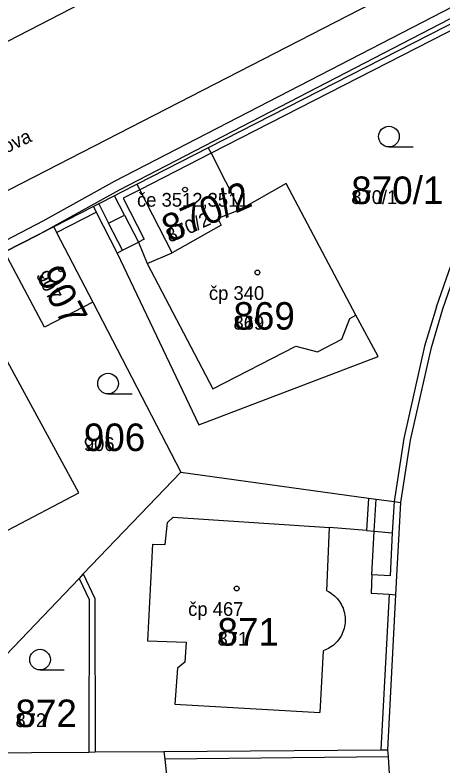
# Model space of a CAD drawing. Extents: x -763628 to -761565, y -976033 to -973833.
# Drawn here: x -762023.6 to -761992.5, y -974747.7 to -974693.2 of the extents above; entities that cross this region are included whole.
import ezdxf

# ---------------------------------------------------------------- set-up
doc = ezdxf.new("R2010")
doc.units = 0
for name, color, linetype in [('KN_cisla parcel 1000', 7, 'Continuous'), ('KN_cisla parcel 500', 7, 'Continuous'), ('KN_cisla popisna 500', 7, 'Continuous'), ('KN_hranice parcel', 7, 'Continuous'), ('KN_popisy', 7, 'Continuous'), ('KN_vecna bremena', 7, 'Continuous'), ('KN_vnitrni kresba parcel', 7, 'Continuous'), ('KN_znacky budov', 7, 'Continuous'), ('KN_znacky kultur', 7, 'Continuous')]:
    doc.layers.add(name, color=color, linetype=linetype)

msp = doc.modelspace()

# ---------------------------------------------------------------- linework, layer by layer
at = {"layer": 'KN_hranice parcel'}
for p, q in [((-761988.15, -974691.97), (-762009.51, -974702.88)), ((-762009.51, -974702.88), (-762014.68, -974705.52)), ((-762017.86, -974707.15), (-762020.74, -974708.62)), ((-762020.74, -974708.62), (-762024.3, -974710.44)), ((-762017.9, -974714.1), (-762011.51, -974726.45)), ((-762011.51, -974726.45), (-762018.59, -974733.84)), ((-762017.72, -974746.78), (-762012.73, -974746.74))]:
    msp.add_line(p, q, dxfattribs=at)
for points in [[(-761995.52, -974728.65), (-761994.81, -974724.11), (-761993.3, -974717.39), (-761992.46, -974714.58), (-761985.39, -974694.22), (-761988.15, -974691.97)], [(-762009.51, -974702.88), (-762009.31, -974703.27), (-762007.21, -974707.39)], [(-762017.86, -974707.15), (-762017.66, -974707.55), (-762016.14, -974710.52), (-762010.2, -974723.01), (-761997.16, -974718.04), (-761998.79, -974715.03), (-762003.86, -974705.48), (-762007.21, -974707.39)], [(-762014.68, -974705.52), (-762015.9, -974706.14), (-762016.32, -974706.36), (-762017.46, -974706.94), (-762017.86, -974707.15)], [(-762007.21, -974707.39), (-762008.82, -974708.02), (-762008.57, -974708.5), (-762012.13, -974710.51), (-762014.48, -974705.92), (-762014.68, -974705.52)], [(-762020.74, -974708.62), (-762020.54, -974709.02), (-762017.9, -974714.1)], [(-762017.9, -974714.1), (-762021.41, -974715.92), (-762024.09, -974710.84), (-762024.3, -974710.44)], [(-762039.81, -974718.4), (-762039.61, -974718.8), (-762039.03, -974719.83), (-762038.01, -974721.7), (-762037.42, -974722.8), (-762031.14, -974734.35), (-762029.26, -974733.37), (-762018.91, -974727.95), (-762025.16, -974716.49), (-762035.55, -974721.9), (-762036.26, -974722.27), (-762036.83, -974721.06), (-762037.84, -974719.19), (-762038.41, -974718.19), (-762038.61, -974717.79)], [(-762011.51, -974726.45), (-761997.87, -974728.33), (-761997.32, -974728.4), (-761996.01, -974728.58), (-761995.52, -974728.65)], [(-761996.46, -974746.63), (-761995.87, -974735.35), (-761995.8, -974733.99), (-761995.64, -974730.9), (-761995.52, -974728.65)], [(-762018.59, -974733.84), (-762018.9, -974734.17), (-762027.4, -974743.04)], [(-762018.59, -974733.84), (-762017.75, -974735.62), (-762017.72, -974746.78)], [(-762026.55, -974746.85), (-762018.18, -974746.79), (-762017.72, -974746.78)], [(-762012.73, -974746.74), (-761996.96, -974746.63), (-761996.46, -974746.63)], [(-762012.73, -974746.74), (-762012.67, -974747.3), (-762012.18, -974751.88), (-762011.02, -974762.66), (-762000.75, -974761.56), (-762001.36, -974756.97), (-762001.05, -974756.93), (-762000.54, -974756.45), (-762000.9, -974753.43), (-762001.54, -974753.01), (-762001.87, -974753.05), (-762001.94, -974752.45), (-761999.3, -974752.14), (-761998.01, -974751.99), (-761996.6, -974751.82), (-761996.09, -974751.76)], [(-761996.09, -974751.76), (-761996.19, -974750.42), (-761996.34, -974748.36), (-761996.42, -974747.14), (-761996.46, -974746.63)]]:
    msp.add_lwpolyline(points, dxfattribs=at)
at = {"layer": 'KN_vecna bremena'}
for points in [[(-761988.76, -974691.06), (-762016.29, -974705.31), (-762021.52, -974708.2), (-762033, -974714.19), (-762037.98, -974716.84), (-762040.66, -974717.95), (-762050.35, -974722.91), (-762064.2, -974729.69), (-762065.07, -974729.71), (-762065.78, -974729.85), (-762066.52, -974728.18), (-762070.83, -974719.24), (-762071.18, -974718.59), (-762071.95, -974717.95), (-762072.56, -974717.54), (-762074.56, -974716.2), (-762075.21, -974715.43), (-762078.94, -974696.4), (-762079.87, -974692.57), (-762081.5, -974683.02), (-762085.24, -974663.7), (-762087.15, -974652.51)], [(-762064.04, -974730.39), (-762050.03, -974723.53), (-762040.36, -974718.59), (-762039.37, -974718.18), (-762038.61, -974717.79), (-762024.3, -974710.44), (-762021.88, -974709.2), (-762015.95, -974705.93), (-761988.54, -974691.72)]]:
    msp.add_lwpolyline(points, dxfattribs=at)
at = {"layer": 'KN_vnitrni kresba parcel'}
for p, q in [((-762070.28, -974718.91), (-761967.13, -974665.79)), ((-761987.98, -974687.41), (-762064.87, -974726.96)), ((-761988.19, -974692.47), (-762009.31, -974703.27)), ((-761992.93, -974714.42), (-761985.96, -974694.37)), ((-762009.31, -974703.27), (-762014.48, -974705.92)), ((-762014.48, -974705.92), (-762015.69, -974706.54)), ((-762015.6, -974707.76), (-762016.32, -974706.36)), ((-762015.69, -974706.54), (-762014.17, -974709.52)), ((-762017.46, -974706.94), (-762016.75, -974708.34)), ((-762020.54, -974709.02), (-762017.66, -974707.55)), ((-762016.75, -974708.34), (-762015.6, -974707.76)), ((-762015.6, -974707.76), (-762014.59, -974709.73)), ((-762015.74, -974710.32), (-762016.75, -974708.34)), ((-762015.74, -974710.32), (-762014.59, -974709.73)), ((-762014.17, -974709.52), (-762014.59, -974709.73)), ((-762014.59, -974709.73), (-762013.95, -974711.29)), ((-762016.14, -974710.52), (-762015.74, -974710.32)), ((-762013.95, -974711.29), (-762012.13, -974710.51)), ((-762013.95, -974711.29), (-762009.19, -974720.39)), ((-761992.93, -974714.42), (-761993.79, -974717.28)), ((-761999.81, -974716.79), (-761999.22, -974715.27)), ((-761999.22, -974715.27), (-761998.79, -974715.03)), ((-762001.57, -974717.71), (-761999.81, -974716.79)), ((-762009.19, -974720.39), (-762003.14, -974717.28)), ((-762003.14, -974717.28), (-762001.57, -974717.71)), ((-761993.79, -974717.28), (-761995.3, -974724)), ((-761995.3, -974724), (-761996.01, -974728.58)), ((-761997.87, -974728.33), (-761998.01, -974730.69)), ((-761997.45, -974730.74), (-761997.32, -974728.4)), ((-761996.01, -974728.58), (-761996.14, -974730.86)), ((-762012.63, -974731.71), (-762012.48, -974730.11)), ((-762012.48, -974730.11), (-762012.06, -974729.71)), ((-762012.06, -974729.71), (-762000.69, -974730.46)), ((-762000.9, -974735.06), (-762000.69, -974730.46)), ((-761998.01, -974730.69), (-762000.69, -974730.46)), ((-761998.01, -974730.69), (-761997.45, -974730.74)), ((-761997.62, -974733.9), (-761997.45, -974730.74)), ((-761997.45, -974730.74), (-761996.14, -974730.86)), ((-761996.14, -974730.86), (-761996.3, -974733.97)), ((-762013.56, -974731.67), (-762013.93, -974738.71)), ((-762013.56, -974731.67), (-762012.63, -974731.71)), ((-761997.62, -974733.9), (-761997.68, -974735.25)), ((-761996.3, -974733.97), (-761997.62, -974733.9)), ((-762018.9, -974734.17), (-762018.17, -974735.71)), ((-761997.68, -974735.25), (-761996.37, -974735.32)), ((-761996.37, -974735.32), (-761996.96, -974746.63)), ((-761996.37, -974735.32), (-761995.87, -974735.35)), ((-762018.17, -974735.71), (-762018.18, -974746.79)), ((-762013.93, -974738.71), (-762011.11, -974738.8)), ((-762011.11, -974738.8), (-762011.21, -974740.26)), ((-762001.16, -974739.42), (-762001.4, -974743.92)), ((-762011.21, -974740.26), (-762011.74, -974740.7)), ((-762011.74, -974740.7), (-762011.95, -974743.31)), ((-762011.95, -974743.31), (-762001.4, -974743.92)), ((-761996.42, -974747.14), (-762012.67, -974747.3))]:
    msp.add_line(p, q, dxfattribs=at)
msp.add_lwpolyline([(-762000.9, -974735.06), (-762000.779, -974735.122), (-762000.661, -974735.191), (-762000.548, -974735.267), (-762000.439, -974735.349), (-762000.335, -974735.437), (-762000.237, -974735.531), (-762000.144, -974735.631), (-762000.056, -974735.736), (-761999.976, -974735.846), (-761999.901, -974735.96), (-761999.834, -974736.078), (-761999.773, -974736.2), (-761999.719, -974736.326), (-761999.673, -974736.454), (-761999.635, -974736.585), (-761999.604, -974736.717), (-761999.58, -974736.852), (-761999.565, -974736.987), (-761999.557, -974737.123), (-761999.557, -974737.26), (-761999.565, -974737.396), (-761999.581, -974737.531), (-761999.605, -974737.665), (-761999.637, -974737.798), (-761999.676, -974737.928), (-761999.722, -974738.057), (-761999.776, -974738.182), (-761999.837, -974738.304), (-761999.905, -974738.422), (-761999.98, -974738.536), (-762000.061, -974738.645), (-762000.149, -974738.75), (-762000.242, -974738.849), (-762000.341, -974738.943), (-762000.445, -974739.031), (-762000.554, -974739.113), (-762000.668, -974739.188), (-762000.786, -974739.257), (-762000.907, -974739.318), (-762001.032, -974739.373), (-762001.16, -974739.42)], dxfattribs=at)
at = {"layer": 'KN_znacky budov'}
for centre in [(-762011.197, -974705.909), (-762020.207, -974711.709), (-762005.937, -974711.939), (-762007.447, -974734.899)]:
    msp.add_circle(centre, 0.175, dxfattribs=at)
at = {"layer": 'KN_znacky kultur'}
for p, q in [((-761996.383, -974702.81), (-761994.633, -974702.81)), ((-762016.793, -974720.76), (-762015.043, -974720.76)), ((-762021.733, -974740.82), (-762019.983, -974740.82))]:
    msp.add_line(p, q, dxfattribs=at)
for centre in [(-761996.383, -974702.06), (-762016.793, -974720.01), (-762021.733, -974740.07)]:
    msp.add_circle(centre, 0.75, dxfattribs=at)

# ---------------------------------------------------------------- texts
at = {"layer": 'KN_cisla parcel 1000'}
for s, p in [('870/1', (-761999.12, -974706.96)), ('869', (-762007.68, -974716.09)), ('906', (-762018.55, -974724.91)), ('871', (-762008.84, -974739.05)), ('872', (-762023.52, -974744.97))]:
    msp.add_text(s, height=2, dxfattribs=at).set_placement(p)
for s, rotation, p in [('870/2', 24, (-762012.304, -974709.785)), ('907', 298, (-762022.056, -974712.124))]:
    msp.add_text(s, height=2, rotation=rotation, dxfattribs=at).set_placement(p)
at = {"layer": 'KN_cisla parcel 500'}
for s, p in [('870/1', (-761999.12, -974706.96)), ('869', (-762007.68, -974716.09)), ('906', (-762018.55, -974724.91)), ('871', (-762008.84, -974739.05)), ('872', (-762023.52, -974744.97))]:
    msp.add_text(s, height=1, dxfattribs=at).set_placement(p)
for s, rotation, p in [('870/2', 24, (-762012.304, -974709.785)), ('907', 298, (-762022.056, -974712.124))]:
    msp.add_text(s, height=1, rotation=rotation, dxfattribs=at).set_placement(p)
at = {"layer": 'KN_cisla popisna 500'}
for s, p in [('če 3512,3511', (-762014.686, -974707.154)), ('čp 340', (-762009.461, -974713.931)), ('čp 467', (-762010.971, -974736.891))]:
    msp.add_text(s, height=1, dxfattribs=at).set_placement(p)
at = {"layer": 'KN_popisy'}
msp.add_text('Beethovenova', height=1, rotation=25, dxfattribs=at).set_placement((-762030, -974706))

doc.saveas('drawing.dxf')
